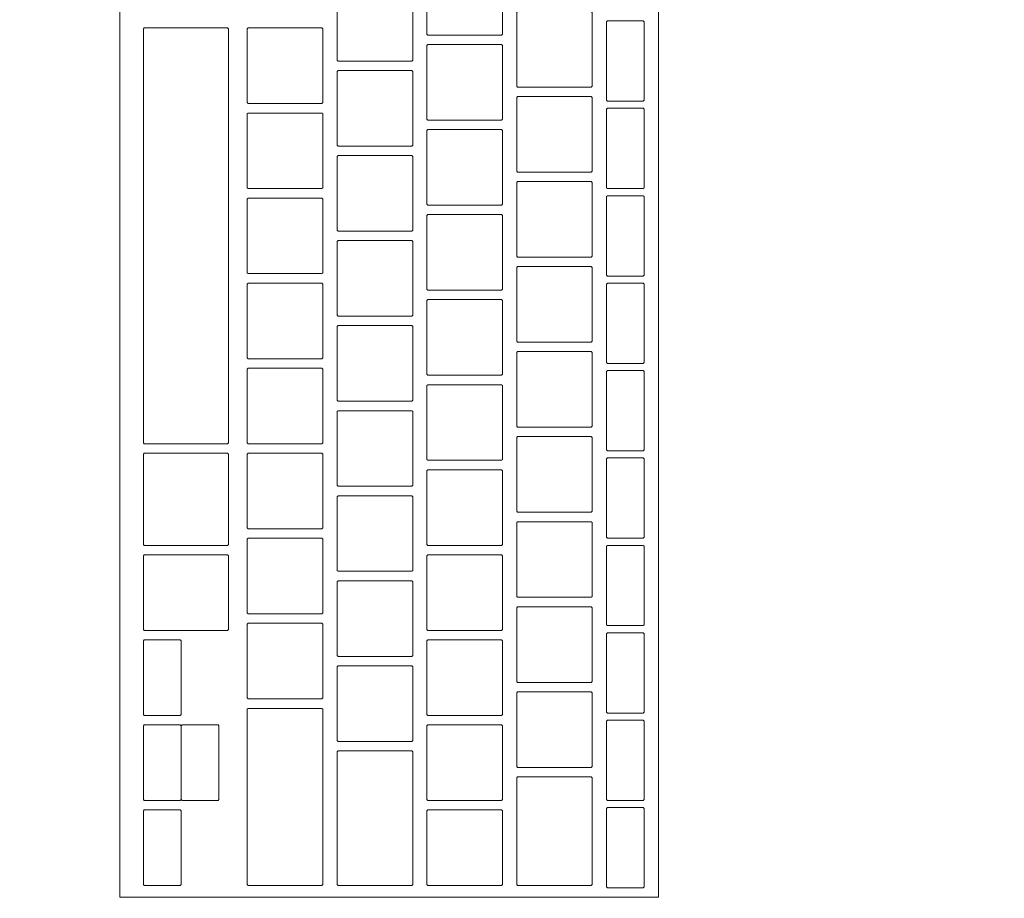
# Model space of a CAD drawing. Header units: metres. Extents: x -4 to 99, y -11 to 17.
# Tile 351 of 656: x 30.59 to 30.798, y 11.63 to 11.816. Entities that reach past the tile are written whole.
import ezdxf

# ---------------------------------------------------------------- set-up
doc = ezdxf.new("R2010")
doc.units = ezdxf.units.M
doc.header["$MEASUREMENT"] = 0
doc.linetypes.add('Wipeout_Contour', pattern=[1, 0, -1])
for name, color, linetype in [('152 - Bemaßung_ Beschriftung.Ausbau', 7, 'Continuous'), ('401 - Zone.Raum_ Raumbegrenzung_ Whg.', 7, 'Continuous'), ('701 - Einrichtung.Möbel', 7, 'Continuous')]:
    doc.layers.add(name, color=color, linetype=linetype)
doc.styles.add('ERSTELLTER_STIL_2', font='txt')
doc.dimstyles.new('ERSTELLTER_STIL__2', dxfattribs={"dimtxt": 0.1, "dimasz": 0.0532, "dimexe": 0.18, "dimexo": 0.0625, "dimgap": 0, "dimtad": 1, "dimtih": 1, "dimtoh": 1, "dimzin": 0, "dimdsep": 46, "dimtxsty": 'ERSTELLTER_STIL_2', "dimblk": 'ARROWHEAD_2', "dimblk1": 'ARROWHEAD_2', "dimblk2": 'ARROWHEAD_2', "dimcen": 0.09, "dimse1": 1, "dimse2": 1, "dimclrd": 7, "dimclre": 7, "dimclrt": 7, "dimazin": 0, "dimtfac": 1, "dimtdec": 4, "dimtmove": 0, "dimatfit": 3, "dimfxl": 1, "dimtolj": 1, "dimtzin": 0, "dimarcsym": 0})

# ---------------------------------------------------------------- blocks, each defined once
blk = doc.blocks.new('*D277')
at = {"layer": '152 - Bemaßung_ Beschriftung.Ausbau', "color": 7, "linetype": 'Continuous', "lineweight": 5}
for p, q in [((29.40002, 15.3025), (29.40002, 15.4075)), ((32.85003, 15.3025), (32.85003, 15.4075)), ((29.42023, 15.39), (29.37982, 15.32)), ((32.87023, 15.39), (32.82982, 15.32)), ((29.40002, 15.355), (32.85003, 15.355))]:
    blk.add_line(p, q, dxfattribs=at)
at = {"layer": '152 - Bemaßung_ Beschriftung.Ausbau', "color": 7, "lineweight": 5, "char_height": 0.1, "attachment_point": 7, "style": 'ERSTELLTER_STIL_2'}
for s, insert in [('\\A1;{\\pql;\\fArial|b0|i0|c0|p38;3,45}', (30.91611, 15.375)), ('\\A1;{\\pql;\\fArial|b0|i0|c0|p38;15}', (32.67802, 15.375))]:
    blk.add_mtext(s, dxfattribs=dict(at, insert=insert))
blk = doc.blocks.new('ARROWHEAD_2')
at = {"color": 0, "linetype": 'Continuous', "lineweight": 0}
for p, q in [((-0.3781, -0.655), (0.3781, 0.655)), ((0, 0), (-1, 0))]:
    blk.add_line(p, q, dxfattribs=at)

msp = doc.modelspace()

# ---------------------------------------------------------------- linework, layer by layer
at = {"layer": '401 - Zone.Raum_ Raumbegrenzung_ Whg.', "color": 7, "linetype": 'Continuous', "lineweight": 9}
for p, q in [((30.71896, 12.75825), (30.71896, 11.05914)), ((30.71896, 11.79575), (30.71896, 11.94307)), ((31.53782, 11.79575), (30.71896, 11.79575)), ((30.71896, 11.79575), (31.53782, 11.79575)), ((30.71896, 11.64843), (30.71896, 11.79575)), ((31.53782, 11.64843), (30.71896, 11.64843)), ((30.71896, 11.64843), (31.53782, 11.64843)), ((30.71896, 11.50111), (30.71896, 11.64843))]:
    msp.add_line(p, q, dxfattribs=at)

# ---------------------------------------------------------------- next in the draw order: wipeouts: each hides what was drawn before it
at = {"color": 254, "linetype": 'Wipeout_Contour', "lineweight": 0, "ltscale": 131.678058}
msp.add_wipeout([(31.12503, 12.6), (30.32503, 12.6), (30.32503, 11), (31.12503, 11)], dxfattribs=at).dxf.layer = '701 - Einrichtung.Möbel'

# ---------------------------------------------------------------- next in the draw order: wipeouts: each hides what was drawn before it
at = {"color": 254, "linetype": 'Wipeout_Contour', "lineweight": 0, "ltscale": 131.396336}
msp.add_wipeout([(30.61122, 11.89196), (30.61122, 11.62996), (30.72522, 11.62996), (30.72522, 11.89196)], dxfattribs=at).dxf.layer = '701 - Einrichtung.Möbel'

# ---------------------------------------------------------------- next in the draw order: linework, layer by layer
at = {"layer": '701 - Einrichtung.Möbel', "color": 7, "linetype": 'Continuous', "lineweight": 5, "flags": 128}
msp.add_lwpolyline([(30.61122, 11.89196), (30.61122, 11.62996), (30.72522, 11.62996), (30.72522, 11.89196)], close=True, dxfattribs=at)

# ---------------------------------------------------------------- next in the draw order: wipeouts: each hides what was drawn before it
at = {"color": 254, "linetype": 'Wipeout_Contour', "lineweight": 0, "ltscale": 296.429925}
msp.add_wipeout([(30.67622, 11.82046), (30.67622, 11.81266), (30.67642, 11.81246), (30.69202, 11.81246), (30.69222, 11.81266), (30.69222, 11.82826), (30.69202, 11.82846), (30.67642, 11.82846), (30.67622, 11.82826)], dxfattribs=at).dxf.layer = '701 - Einrichtung.Möbel'
at = {"color": 254, "linetype": 'Wipeout_Contour', "lineweight": 0, "ltscale": 296.252571}
msp.add_wipeout([(30.65722, 11.81496), (30.65722, 11.80716), (30.65742, 11.80696), (30.67302, 11.80696), (30.67322, 11.80716), (30.67322, 11.82276), (30.67302, 11.82296), (30.65742, 11.82296), (30.65722, 11.82276)], dxfattribs=at).dxf.layer = '701 - Einrichtung.Möbel'
at = {"color": 254, "linetype": 'Wipeout_Contour', "lineweight": 0, "ltscale": 296.554025}
msp.add_wipeout([(30.69522, 11.80946), (30.69522, 11.80166), (30.69542, 11.80146), (30.71102, 11.80146), (30.71122, 11.80166), (30.71122, 11.81726), (30.71102, 11.81746), (30.69542, 11.81746), (30.69522, 11.81726)], dxfattribs=at).dxf.layer = '701 - Einrichtung.Möbel'
at = {"color": 254, "linetype": 'Wipeout_Contour', "lineweight": 0, "ltscale": 296.675807}
msp.add_wipeout([(30.71422, 11.80696), (30.71422, 11.79866), (30.71442, 11.79846), (30.72202, 11.79846), (30.72222, 11.79866), (30.72222, 11.81526), (30.72202, 11.81546), (30.71442, 11.81546), (30.71422, 11.81526)], dxfattribs=at).dxf.layer = '701 - Einrichtung.Möbel'
at = {"color": 254, "linetype": 'Wipeout_Contour', "lineweight": 0, "ltscale": 295.772771}
msp.add_wipeout([(30.61622, 11.76996), (30.61622, 11.72616), (30.61642, 11.72596), (30.63402, 11.72596), (30.63422, 11.72616), (30.63422, 11.81376), (30.63402, 11.81396), (30.61642, 11.81396), (30.61622, 11.81376)], dxfattribs=at).dxf.layer = '701 - Einrichtung.Möbel'
at = {"color": 254, "linetype": 'Wipeout_Contour', "lineweight": 0, "ltscale": 296.063912}
msp.add_wipeout([(30.63822, 11.80596), (30.63822, 11.79816), (30.63842, 11.79796), (30.65402, 11.79796), (30.65422, 11.79816), (30.65422, 11.81376), (30.65402, 11.81396), (30.63842, 11.81396), (30.63822, 11.81376)], dxfattribs=at).dxf.layer = '701 - Einrichtung.Möbel'
at = {"color": 254, "linetype": 'Wipeout_Contour', "lineweight": 0, "ltscale": 296.371824}
msp.add_wipeout([(30.67622, 11.80246), (30.67622, 11.79466), (30.67642, 11.79446), (30.69202, 11.79446), (30.69222, 11.79466), (30.69222, 11.81026), (30.69202, 11.81046), (30.67642, 11.81046), (30.67622, 11.81026)], dxfattribs=at).dxf.layer = '701 - Einrichtung.Möbel'
at = {"color": 254, "linetype": 'Wipeout_Contour', "lineweight": 0, "ltscale": 296.194463}
msp.add_wipeout([(30.65722, 11.79696), (30.65722, 11.78916), (30.65742, 11.78896), (30.67302, 11.78896), (30.67322, 11.78916), (30.67322, 11.80476), (30.67302, 11.80496), (30.65742, 11.80496), (30.65722, 11.80476)], dxfattribs=at).dxf.layer = '701 - Einrichtung.Möbel'
at = {"color": 254, "linetype": 'Wipeout_Contour', "lineweight": 0, "ltscale": 296.496002}
msp.add_wipeout([(30.69522, 11.79146), (30.69522, 11.78366), (30.69542, 11.78346), (30.71102, 11.78346), (30.71122, 11.78366), (30.71122, 11.79926), (30.71102, 11.79946), (30.69542, 11.79946), (30.69522, 11.79926)], dxfattribs=at).dxf.layer = '701 - Einrichtung.Möbel'
at = {"color": 254, "linetype": 'Wipeout_Contour', "lineweight": 0, "ltscale": 296.00581}
msp.add_wipeout([(30.63822, 11.78796), (30.63822, 11.78016), (30.63842, 11.77996), (30.65402, 11.77996), (30.65422, 11.78016), (30.65422, 11.79576), (30.65402, 11.79596), (30.63842, 11.79596), (30.63822, 11.79576)], dxfattribs=at).dxf.layer = '701 - Einrichtung.Möbel'
at = {"color": 254, "linetype": 'Wipeout_Contour', "lineweight": 0, "ltscale": 296.616211}
msp.add_wipeout([(30.71422, 11.78846), (30.71422, 11.78016), (30.71442, 11.77996), (30.72202, 11.77996), (30.72222, 11.78016), (30.72222, 11.79676), (30.72202, 11.79696), (30.71442, 11.79696), (30.71422, 11.79676)], dxfattribs=at).dxf.layer = '701 - Einrichtung.Möbel'
at = {"color": 254, "linetype": 'Wipeout_Contour', "lineweight": 0, "ltscale": 296.3138}
msp.add_wipeout([(30.67622, 11.78446), (30.67622, 11.77666), (30.67642, 11.77646), (30.69202, 11.77646), (30.69222, 11.77666), (30.69222, 11.79226), (30.69202, 11.79246), (30.67642, 11.79246), (30.67622, 11.79226)], dxfattribs=at).dxf.layer = '701 - Einrichtung.Möbel'
at = {"color": 254, "linetype": 'Wipeout_Contour', "lineweight": 0, "ltscale": 296.136431}
msp.add_wipeout([(30.65722, 11.77896), (30.65722, 11.77116), (30.65742, 11.77096), (30.67302, 11.77096), (30.67322, 11.77116), (30.67322, 11.78676), (30.67302, 11.78696), (30.65742, 11.78696), (30.65722, 11.78676)], dxfattribs=at).dxf.layer = '701 - Einrichtung.Möbel'
at = {"color": 254, "linetype": 'Wipeout_Contour', "lineweight": 0, "ltscale": 296.438057}
msp.add_wipeout([(30.69522, 11.77346), (30.69522, 11.76566), (30.69542, 11.76546), (30.71102, 11.76546), (30.71122, 11.76566), (30.71122, 11.78126), (30.71102, 11.78146), (30.69542, 11.78146), (30.69522, 11.78126)], dxfattribs=at).dxf.layer = '701 - Einrichtung.Möbel'
at = {"color": 254, "linetype": 'Wipeout_Contour', "lineweight": 0, "ltscale": 295.947786}
msp.add_wipeout([(30.63822, 11.76996), (30.63822, 11.76216), (30.63842, 11.76196), (30.65402, 11.76196), (30.65422, 11.76216), (30.65422, 11.77776), (30.65402, 11.77796), (30.63842, 11.77796), (30.63822, 11.77776)], dxfattribs=at).dxf.layer = '701 - Einrichtung.Möbel'
at = {"color": 254, "linetype": 'Wipeout_Contour', "lineweight": 0, "ltscale": 296.556696}
msp.add_wipeout([(30.71422, 11.76996), (30.71422, 11.76166), (30.71442, 11.76146), (30.72202, 11.76146), (30.72222, 11.76166), (30.72222, 11.77826), (30.72202, 11.77846), (30.71442, 11.77846), (30.71422, 11.77826)], dxfattribs=at).dxf.layer = '701 - Einrichtung.Möbel'
at = {"color": 254, "linetype": 'Wipeout_Contour', "lineweight": 0, "ltscale": 296.255854}
msp.add_wipeout([(30.67622, 11.76646), (30.67622, 11.75866), (30.67642, 11.75846), (30.69202, 11.75846), (30.69222, 11.75866), (30.69222, 11.77426), (30.69202, 11.77446), (30.67642, 11.77446), (30.67622, 11.77426)], dxfattribs=at).dxf.layer = '701 - Einrichtung.Möbel'
at = {"color": 254, "linetype": 'Wipeout_Contour', "lineweight": 0, "ltscale": 296.078477}
msp.add_wipeout([(30.65722, 11.76096), (30.65722, 11.75316), (30.65742, 11.75296), (30.67302, 11.75296), (30.67322, 11.75316), (30.67322, 11.76876), (30.67302, 11.76896), (30.65742, 11.76896), (30.65722, 11.76876)], dxfattribs=at).dxf.layer = '701 - Einrichtung.Möbel'
at = {"color": 254, "linetype": 'Wipeout_Contour', "lineweight": 0, "ltscale": 296.380188}
msp.add_wipeout([(30.69522, 11.75546), (30.69522, 11.74766), (30.69542, 11.74746), (30.71102, 11.74746), (30.71122, 11.74766), (30.71122, 11.76326), (30.71102, 11.76346), (30.69542, 11.76346), (30.69522, 11.76326)], dxfattribs=at).dxf.layer = '701 - Einrichtung.Möbel'
at = {"color": 254, "linetype": 'Wipeout_Contour', "lineweight": 0, "ltscale": 295.889839}
msp.add_wipeout([(30.63822, 11.75196), (30.63822, 11.74416), (30.63842, 11.74396), (30.65402, 11.74396), (30.65422, 11.74416), (30.65422, 11.75976), (30.65402, 11.75996), (30.63842, 11.75996), (30.63822, 11.75976)], dxfattribs=at).dxf.layer = '701 - Einrichtung.Möbel'
at = {"color": 254, "linetype": 'Wipeout_Contour', "lineweight": 0, "ltscale": 296.497263}
msp.add_wipeout([(30.71422, 11.75146), (30.71422, 11.74316), (30.71442, 11.74296), (30.72202, 11.74296), (30.72222, 11.74316), (30.72222, 11.75976), (30.72202, 11.75996), (30.71442, 11.75996), (30.71422, 11.75976)], dxfattribs=at).dxf.layer = '701 - Einrichtung.Möbel'
at = {"color": 254, "linetype": 'Wipeout_Contour', "lineweight": 0, "ltscale": 296.197984}
msp.add_wipeout([(30.67622, 11.74846), (30.67622, 11.74066), (30.67642, 11.74046), (30.69202, 11.74046), (30.69222, 11.74066), (30.69222, 11.75626), (30.69202, 11.75646), (30.67642, 11.75646), (30.67622, 11.75626)], dxfattribs=at).dxf.layer = '701 - Einrichtung.Möbel'
at = {"color": 254, "linetype": 'Wipeout_Contour', "lineweight": 0, "ltscale": 296.0206}
msp.add_wipeout([(30.65722, 11.74296), (30.65722, 11.73516), (30.65742, 11.73496), (30.67302, 11.73496), (30.67322, 11.73516), (30.67322, 11.75076), (30.67302, 11.75096), (30.65742, 11.75096), (30.65722, 11.75076)], dxfattribs=at).dxf.layer = '701 - Einrichtung.Möbel'
at = {"color": 254, "linetype": 'Wipeout_Contour', "lineweight": 0, "ltscale": 296.322397}
msp.add_wipeout([(30.69522, 11.73746), (30.69522, 11.72966), (30.69542, 11.72946), (30.71102, 11.72946), (30.71122, 11.72966), (30.71122, 11.74526), (30.71102, 11.74546), (30.69542, 11.74546), (30.69522, 11.74526)], dxfattribs=at).dxf.layer = '701 - Einrichtung.Möbel'
at = {"color": 254, "linetype": 'Wipeout_Contour', "lineweight": 0, "ltscale": 295.83197}
msp.add_wipeout([(30.63822, 11.73396), (30.63822, 11.72616), (30.63842, 11.72596), (30.65402, 11.72596), (30.65422, 11.72616), (30.65422, 11.74176), (30.65402, 11.74196), (30.63842, 11.74196), (30.63822, 11.74176)], dxfattribs=at).dxf.layer = '701 - Einrichtung.Möbel'
at = {"color": 254, "linetype": 'Wipeout_Contour', "lineweight": 0, "ltscale": 296.437911}
msp.add_wipeout([(30.71422, 11.73296), (30.71422, 11.72466), (30.71442, 11.72446), (30.72202, 11.72446), (30.72222, 11.72466), (30.72222, 11.74126), (30.72202, 11.74146), (30.71442, 11.74146), (30.71422, 11.74126)], dxfattribs=at).dxf.layer = '701 - Einrichtung.Möbel'
at = {"color": 254, "linetype": 'Wipeout_Contour', "lineweight": 0, "ltscale": 296.140192}
msp.add_wipeout([(30.67622, 11.73046), (30.67622, 11.72266), (30.67642, 11.72246), (30.69202, 11.72246), (30.69222, 11.72266), (30.69222, 11.73826), (30.69202, 11.73846), (30.67642, 11.73846), (30.67622, 11.73826)], dxfattribs=at).dxf.layer = '701 - Einrichtung.Möbel'
at = {"color": 254, "linetype": 'Wipeout_Contour', "lineweight": 0, "ltscale": 295.9628}
msp.add_wipeout([(30.65722, 11.72496), (30.65722, 11.71716), (30.65742, 11.71696), (30.67302, 11.71696), (30.67322, 11.71716), (30.67322, 11.73276), (30.67302, 11.73296), (30.65742, 11.73296), (30.65722, 11.73276)], dxfattribs=at).dxf.layer = '701 - Einrichtung.Möbel'
at = {"color": 254, "linetype": 'Wipeout_Contour', "lineweight": 0, "ltscale": 296.264684}
msp.add_wipeout([(30.69522, 11.71946), (30.69522, 11.71166), (30.69542, 11.71146), (30.71102, 11.71146), (30.71122, 11.71166), (30.71122, 11.72726), (30.71102, 11.72746), (30.69542, 11.72746), (30.69522, 11.72726)], dxfattribs=at).dxf.layer = '701 - Einrichtung.Möbel'
at = {"color": 254, "linetype": 'Wipeout_Contour', "lineweight": 0, "ltscale": 295.591254}
msp.add_wipeout([(30.61622, 11.71421), (30.61622, 11.70466), (30.61642, 11.70446), (30.63402, 11.70446), (30.63422, 11.70466), (30.63422, 11.72376), (30.63402, 11.72396), (30.61642, 11.72396), (30.61622, 11.72376)], dxfattribs=at).dxf.layer = '701 - Einrichtung.Möbel'
at = {"color": 254, "linetype": 'Wipeout_Contour', "lineweight": 0, "ltscale": 295.774177}
msp.add_wipeout([(30.63822, 11.71596), (30.63822, 11.70816), (30.63842, 11.70796), (30.65402, 11.70796), (30.65422, 11.70816), (30.65422, 11.72376), (30.65402, 11.72396), (30.63842, 11.72396), (30.63822, 11.72376)], dxfattribs=at).dxf.layer = '701 - Einrichtung.Möbel'
at = {"color": 254, "linetype": 'Wipeout_Contour', "lineweight": 0, "ltscale": 296.378642}
msp.add_wipeout([(30.71422, 11.71446), (30.71422, 11.70616), (30.71442, 11.70596), (30.72202, 11.70596), (30.72222, 11.70616), (30.72222, 11.72276), (30.72202, 11.72296), (30.71442, 11.72296), (30.71422, 11.72276)], dxfattribs=at).dxf.layer = '701 - Einrichtung.Möbel'
at = {"color": 254, "linetype": 'Wipeout_Contour', "lineweight": 0, "ltscale": 296.082477}
msp.add_wipeout([(30.67622, 11.71246), (30.67622, 11.70466), (30.67642, 11.70446), (30.69202, 11.70446), (30.69222, 11.70466), (30.69222, 11.72026), (30.69202, 11.72046), (30.67642, 11.72046), (30.67622, 11.72026)], dxfattribs=at).dxf.layer = '701 - Einrichtung.Möbel'
at = {"color": 254, "linetype": 'Wipeout_Contour', "lineweight": 0, "ltscale": 295.905078}
msp.add_wipeout([(30.65722, 11.70696), (30.65722, 11.69916), (30.65742, 11.69896), (30.67302, 11.69896), (30.67322, 11.69916), (30.67322, 11.71476), (30.67302, 11.71496), (30.65742, 11.71496), (30.65722, 11.71476)], dxfattribs=at).dxf.layer = '701 - Einrichtung.Möbel'
at = {"color": 254, "linetype": 'Wipeout_Contour', "lineweight": 0, "ltscale": 296.207047}
msp.add_wipeout([(30.69522, 11.70146), (30.69522, 11.69366), (30.69542, 11.69346), (30.71102, 11.69346), (30.71122, 11.69366), (30.71122, 11.70926), (30.71102, 11.70946), (30.69542, 11.70946), (30.69522, 11.70926)], dxfattribs=at).dxf.layer = '701 - Einrichtung.Möbel'
at = {"color": 254, "linetype": 'Wipeout_Contour', "lineweight": 0, "ltscale": 295.716463}
msp.add_wipeout([(30.63822, 11.69796), (30.63822, 11.69016), (30.63842, 11.68996), (30.65402, 11.68996), (30.65422, 11.69016), (30.65422, 11.70576), (30.65402, 11.70596), (30.63842, 11.70596), (30.63822, 11.70576)], dxfattribs=at).dxf.layer = '701 - Einrichtung.Möbel'
at = {"color": 254, "linetype": 'Wipeout_Contour', "lineweight": 0, "ltscale": 296.319454}
msp.add_wipeout([(30.71422, 11.69596), (30.71422, 11.68766), (30.71442, 11.68746), (30.72202, 11.68746), (30.72222, 11.68766), (30.72222, 11.70426), (30.72202, 11.70446), (30.71442, 11.70446), (30.71422, 11.70426)], dxfattribs=at).dxf.layer = '701 - Einrichtung.Möbel'
at = {"color": 254, "linetype": 'Wipeout_Contour', "lineweight": 0, "ltscale": 295.527702}
msp.add_wipeout([(30.61622, 11.69446), (30.61622, 11.68666), (30.61642, 11.68646), (30.63402, 11.68646), (30.63422, 11.68666), (30.63422, 11.70226), (30.63402, 11.70246), (30.61642, 11.70246), (30.61622, 11.70226)], dxfattribs=at).dxf.layer = '701 - Einrichtung.Möbel'
at = {"color": 254, "linetype": 'Wipeout_Contour', "lineweight": 0, "ltscale": 296.02484}
msp.add_wipeout([(30.67622, 11.69446), (30.67622, 11.68666), (30.67642, 11.68646), (30.69202, 11.68646), (30.69222, 11.68666), (30.69222, 11.70226), (30.69202, 11.70246), (30.67642, 11.70246), (30.67622, 11.70226)], dxfattribs=at).dxf.layer = '701 - Einrichtung.Möbel'
at = {"color": 254, "linetype": 'Wipeout_Contour', "lineweight": 0, "ltscale": 295.847433}
msp.add_wipeout([(30.65722, 11.68896), (30.65722, 11.68116), (30.65742, 11.68096), (30.67302, 11.68096), (30.67322, 11.68116), (30.67322, 11.69676), (30.67302, 11.69696), (30.65742, 11.69696), (30.65722, 11.69676)], dxfattribs=at).dxf.layer = '701 - Einrichtung.Möbel'
at = {"color": 254, "linetype": 'Wipeout_Contour', "lineweight": 0, "ltscale": 296.149488}
msp.add_wipeout([(30.69522, 11.68346), (30.69522, 11.67566), (30.69542, 11.67546), (30.71102, 11.67546), (30.71122, 11.67566), (30.71122, 11.69126), (30.71102, 11.69146), (30.69542, 11.69146), (30.69522, 11.69126)], dxfattribs=at).dxf.layer = '701 - Einrichtung.Möbel'
at = {"color": 254, "linetype": 'Wipeout_Contour', "lineweight": 0, "ltscale": 295.658825}
msp.add_wipeout([(30.63822, 11.67996), (30.63822, 11.67216), (30.63842, 11.67196), (30.65402, 11.67196), (30.65422, 11.67216), (30.65422, 11.68776), (30.65402, 11.68796), (30.63842, 11.68796), (30.63822, 11.68776)], dxfattribs=at).dxf.layer = '701 - Einrichtung.Möbel'
at = {"color": 254, "linetype": 'Wipeout_Contour', "lineweight": 0, "ltscale": 296.260347}
msp.add_wipeout([(30.71422, 11.67746), (30.71422, 11.66916), (30.71442, 11.66896), (30.72202, 11.66896), (30.72222, 11.66916), (30.72222, 11.68576), (30.72202, 11.68596), (30.71442, 11.68596), (30.71422, 11.68576)], dxfattribs=at).dxf.layer = '701 - Einrichtung.Möbel'
at = {"color": 254, "linetype": 'Wipeout_Contour', "lineweight": 0, "ltscale": 295.43271}
msp.add_wipeout([(30.61622, 11.67646), (30.61622, 11.66866), (30.61642, 11.66846), (30.62402, 11.66846), (30.62422, 11.66866), (30.62422, 11.68426), (30.62402, 11.68446), (30.61642, 11.68446), (30.61622, 11.68426)], dxfattribs=at).dxf.layer = '701 - Einrichtung.Möbel'
at = {"color": 254, "linetype": 'Wipeout_Contour', "lineweight": 0, "ltscale": 295.96728}
msp.add_wipeout([(30.67622, 11.67646), (30.67622, 11.66866), (30.67642, 11.66846), (30.69202, 11.66846), (30.69222, 11.66866), (30.69222, 11.68426), (30.69202, 11.68446), (30.67642, 11.68446), (30.67622, 11.68426)], dxfattribs=at).dxf.layer = '701 - Einrichtung.Möbel'
at = {"color": 254, "linetype": 'Wipeout_Contour', "lineweight": 0, "ltscale": 295.789866}
msp.add_wipeout([(30.65722, 11.67096), (30.65722, 11.66316), (30.65742, 11.66296), (30.67302, 11.66296), (30.67322, 11.66316), (30.67322, 11.67876), (30.67302, 11.67896), (30.65742, 11.67896), (30.65722, 11.67876)], dxfattribs=at).dxf.layer = '701 - Einrichtung.Möbel'
at = {"color": 254, "linetype": 'Wipeout_Contour', "lineweight": 0, "ltscale": 296.092007}
msp.add_wipeout([(30.69522, 11.66546), (30.69522, 11.65766), (30.69542, 11.65746), (30.71102, 11.65746), (30.71122, 11.65766), (30.71122, 11.67326), (30.71102, 11.67346), (30.69542, 11.67346), (30.69522, 11.67326)], dxfattribs=at).dxf.layer = '701 - Einrichtung.Möbel'
at = {"color": 254, "linetype": 'Wipeout_Contour', "lineweight": 0, "ltscale": 295.567831}
msp.add_wipeout([(30.63822, 11.65121), (30.63822, 11.63266), (30.63842, 11.63246), (30.65402, 11.63246), (30.65422, 11.63266), (30.65422, 11.66976), (30.65402, 11.66996), (30.63842, 11.66996), (30.63822, 11.66976)], dxfattribs=at).dxf.layer = '701 - Einrichtung.Möbel'
at = {"color": 254, "linetype": 'Wipeout_Contour', "lineweight": 0, "ltscale": 296.201323}
msp.add_wipeout([(30.71422, 11.65896), (30.71422, 11.65066), (30.71442, 11.65046), (30.72202, 11.65046), (30.72222, 11.65066), (30.72222, 11.66726), (30.72202, 11.66746), (30.71442, 11.66746), (30.71422, 11.66726)], dxfattribs=at).dxf.layer = '701 - Einrichtung.Möbel'
at = {"color": 254, "linetype": 'Wipeout_Contour', "lineweight": 0, "ltscale": 295.375123}
msp.add_wipeout([(30.61622, 11.65846), (30.61622, 11.65066), (30.61642, 11.65046), (30.62402, 11.65046), (30.62422, 11.65066), (30.62422, 11.66626), (30.62402, 11.66646), (30.61642, 11.66646), (30.61622, 11.66626)], dxfattribs=at).dxf.layer = '701 - Einrichtung.Möbel'
at = {"color": 254, "linetype": 'Wipeout_Contour', "lineweight": 0, "ltscale": 295.909798}
msp.add_wipeout([(30.67622, 11.65846), (30.67622, 11.65066), (30.67642, 11.65046), (30.69202, 11.65046), (30.69222, 11.65066), (30.69222, 11.66626), (30.69202, 11.66646), (30.67642, 11.66646), (30.67622, 11.66626)], dxfattribs=at).dxf.layer = '701 - Einrichtung.Möbel'
at = {"color": 254, "linetype": 'Wipeout_Contour', "lineweight": 0, "ltscale": 295.713023}
msp.add_wipeout([(30.65722, 11.64671), (30.65722, 11.63266), (30.65742, 11.63246), (30.67302, 11.63246), (30.67322, 11.63266), (30.67322, 11.66076), (30.67302, 11.66096), (30.65742, 11.66096), (30.65722, 11.66076)], dxfattribs=at).dxf.layer = '701 - Einrichtung.Möbel'
at = {"color": 254, "linetype": 'Wipeout_Contour', "lineweight": 0, "ltscale": 296.023818}
msp.add_wipeout([(30.69522, 11.64396), (30.69522, 11.63266), (30.69542, 11.63246), (30.71102, 11.63246), (30.71122, 11.63266), (30.71122, 11.65526), (30.71102, 11.65546), (30.69542, 11.65546), (30.69522, 11.65526)], dxfattribs=at).dxf.layer = '701 - Einrichtung.Möbel'
at = {"color": 254, "linetype": 'Wipeout_Contour', "lineweight": 0, "ltscale": 295.317614}
msp.add_wipeout([(30.61622, 11.64046), (30.61622, 11.63266), (30.61642, 11.63246), (30.62402, 11.63246), (30.62422, 11.63266), (30.62422, 11.64826), (30.62402, 11.64846), (30.61642, 11.64846), (30.61622, 11.64826)], dxfattribs=at).dxf.layer = '701 - Einrichtung.Möbel'
at = {"color": 254, "linetype": 'Wipeout_Contour', "lineweight": 0, "ltscale": 295.852393}
msp.add_wipeout([(30.67622, 11.64046), (30.67622, 11.63266), (30.67642, 11.63246), (30.69202, 11.63246), (30.69222, 11.63266), (30.69222, 11.64826), (30.69202, 11.64846), (30.67642, 11.64846), (30.67622, 11.64826)], dxfattribs=at).dxf.layer = '701 - Einrichtung.Möbel'
at = {"color": 254, "linetype": 'Wipeout_Contour', "lineweight": 0, "ltscale": 296.14238}
msp.add_wipeout([(30.71422, 11.64046), (30.71422, 11.63216), (30.71442, 11.63196), (30.72202, 11.63196), (30.72222, 11.63216), (30.72222, 11.64876), (30.72202, 11.64896), (30.71442, 11.64896), (30.71422, 11.64876)], dxfattribs=at).dxf.layer = '701 - Einrichtung.Möbel'

# ---------------------------------------------------------------- next in the draw order: linework, layer by layer
at = {"layer": '701 - Einrichtung.Möbel', "color": 7, "linetype": 'Continuous', "lineweight": 5, "flags": 128}
for points in [[(30.67622, 11.82046), (30.67622, 11.81266), (30.67642, 11.81246), (30.69202, 11.81246), (30.69222, 11.81266), (30.69222, 11.82826), (30.69202, 11.82846), (30.67642, 11.82846), (30.67622, 11.82826)], [(30.65722, 11.81496), (30.65722, 11.80716), (30.65742, 11.80696), (30.67302, 11.80696), (30.67322, 11.80716), (30.67322, 11.82276), (30.67302, 11.82296), (30.65742, 11.82296), (30.65722, 11.82276)], [(30.69522, 11.80946), (30.69522, 11.80166), (30.69542, 11.80146), (30.71102, 11.80146), (30.71122, 11.80166), (30.71122, 11.81726), (30.71102, 11.81746), (30.69542, 11.81746), (30.69522, 11.81726)], [(30.71422, 11.80696), (30.71422, 11.79866), (30.71442, 11.79846), (30.72202, 11.79846), (30.72222, 11.79866), (30.72222, 11.81526), (30.72202, 11.81546), (30.71442, 11.81546), (30.71422, 11.81526)], [(30.61622, 11.76996), (30.61622, 11.72616), (30.61642, 11.72596), (30.63402, 11.72596), (30.63422, 11.72616), (30.63422, 11.81376), (30.63402, 11.81396), (30.61642, 11.81396), (30.61622, 11.81376)], [(30.63822, 11.80596), (30.63822, 11.79816), (30.63842, 11.79796), (30.65402, 11.79796), (30.65422, 11.79816), (30.65422, 11.81376), (30.65402, 11.81396), (30.63842, 11.81396), (30.63822, 11.81376)], [(30.67622, 11.80246), (30.67622, 11.79466), (30.67642, 11.79446), (30.69202, 11.79446), (30.69222, 11.79466), (30.69222, 11.81026), (30.69202, 11.81046), (30.67642, 11.81046), (30.67622, 11.81026)], [(30.65722, 11.79696), (30.65722, 11.78916), (30.65742, 11.78896), (30.67302, 11.78896), (30.67322, 11.78916), (30.67322, 11.80476), (30.67302, 11.80496), (30.65742, 11.80496), (30.65722, 11.80476)], [(30.69522, 11.79146), (30.69522, 11.78366), (30.69542, 11.78346), (30.71102, 11.78346), (30.71122, 11.78366), (30.71122, 11.79926), (30.71102, 11.79946), (30.69542, 11.79946), (30.69522, 11.79926)], [(30.63822, 11.78796), (30.63822, 11.78016), (30.63842, 11.77996), (30.65402, 11.77996), (30.65422, 11.78016), (30.65422, 11.79576), (30.65402, 11.79596), (30.63842, 11.79596), (30.63822, 11.79576)], [(30.71422, 11.78846), (30.71422, 11.78016), (30.71442, 11.77996), (30.72202, 11.77996), (30.72222, 11.78016), (30.72222, 11.79676), (30.72202, 11.79696), (30.71442, 11.79696), (30.71422, 11.79676)], [(30.67622, 11.78446), (30.67622, 11.77666), (30.67642, 11.77646), (30.69202, 11.77646), (30.69222, 11.77666), (30.69222, 11.79226), (30.69202, 11.79246), (30.67642, 11.79246), (30.67622, 11.79226)], [(30.65722, 11.77896), (30.65722, 11.77116), (30.65742, 11.77096), (30.67302, 11.77096), (30.67322, 11.77116), (30.67322, 11.78676), (30.67302, 11.78696), (30.65742, 11.78696), (30.65722, 11.78676)], [(30.69522, 11.77346), (30.69522, 11.76566), (30.69542, 11.76546), (30.71102, 11.76546), (30.71122, 11.76566), (30.71122, 11.78126), (30.71102, 11.78146), (30.69542, 11.78146), (30.69522, 11.78126)], [(30.63822, 11.76996), (30.63822, 11.76216), (30.63842, 11.76196), (30.65402, 11.76196), (30.65422, 11.76216), (30.65422, 11.77776), (30.65402, 11.77796), (30.63842, 11.77796), (30.63822, 11.77776)], [(30.71422, 11.76996), (30.71422, 11.76166), (30.71442, 11.76146), (30.72202, 11.76146), (30.72222, 11.76166), (30.72222, 11.77826), (30.72202, 11.77846), (30.71442, 11.77846), (30.71422, 11.77826)], [(30.67622, 11.76646), (30.67622, 11.75866), (30.67642, 11.75846), (30.69202, 11.75846), (30.69222, 11.75866), (30.69222, 11.77426), (30.69202, 11.77446), (30.67642, 11.77446), (30.67622, 11.77426)], [(30.65722, 11.76096), (30.65722, 11.75316), (30.65742, 11.75296), (30.67302, 11.75296), (30.67322, 11.75316), (30.67322, 11.76876), (30.67302, 11.76896), (30.65742, 11.76896), (30.65722, 11.76876)], [(30.69522, 11.75546), (30.69522, 11.74766), (30.69542, 11.74746), (30.71102, 11.74746), (30.71122, 11.74766), (30.71122, 11.76326), (30.71102, 11.76346), (30.69542, 11.76346), (30.69522, 11.76326)], [(30.63822, 11.75196), (30.63822, 11.74416), (30.63842, 11.74396), (30.65402, 11.74396), (30.65422, 11.74416), (30.65422, 11.75976), (30.65402, 11.75996), (30.63842, 11.75996), (30.63822, 11.75976)], [(30.71422, 11.75146), (30.71422, 11.74316), (30.71442, 11.74296), (30.72202, 11.74296), (30.72222, 11.74316), (30.72222, 11.75976), (30.72202, 11.75996), (30.71442, 11.75996), (30.71422, 11.75976)], [(30.67622, 11.74846), (30.67622, 11.74066), (30.67642, 11.74046), (30.69202, 11.74046), (30.69222, 11.74066), (30.69222, 11.75626), (30.69202, 11.75646), (30.67642, 11.75646), (30.67622, 11.75626)], [(30.65722, 11.74296), (30.65722, 11.73516), (30.65742, 11.73496), (30.67302, 11.73496), (30.67322, 11.73516), (30.67322, 11.75076), (30.67302, 11.75096), (30.65742, 11.75096), (30.65722, 11.75076)], [(30.69522, 11.73746), (30.69522, 11.72966), (30.69542, 11.72946), (30.71102, 11.72946), (30.71122, 11.72966), (30.71122, 11.74526), (30.71102, 11.74546), (30.69542, 11.74546), (30.69522, 11.74526)], [(30.63822, 11.73396), (30.63822, 11.72616), (30.63842, 11.72596), (30.65402, 11.72596), (30.65422, 11.72616), (30.65422, 11.74176), (30.65402, 11.74196), (30.63842, 11.74196), (30.63822, 11.74176)], [(30.71422, 11.73296), (30.71422, 11.72466), (30.71442, 11.72446), (30.72202, 11.72446), (30.72222, 11.72466), (30.72222, 11.74126), (30.72202, 11.74146), (30.71442, 11.74146), (30.71422, 11.74126)], [(30.67622, 11.73046), (30.67622, 11.72266), (30.67642, 11.72246), (30.69202, 11.72246), (30.69222, 11.72266), (30.69222, 11.73826), (30.69202, 11.73846), (30.67642, 11.73846), (30.67622, 11.73826)], [(30.65722, 11.72496), (30.65722, 11.71716), (30.65742, 11.71696), (30.67302, 11.71696), (30.67322, 11.71716), (30.67322, 11.73276), (30.67302, 11.73296), (30.65742, 11.73296), (30.65722, 11.73276)], [(30.69522, 11.71946), (30.69522, 11.71166), (30.69542, 11.71146), (30.71102, 11.71146), (30.71122, 11.71166), (30.71122, 11.72726), (30.71102, 11.72746), (30.69542, 11.72746), (30.69522, 11.72726)], [(30.61622, 11.71421), (30.61622, 11.70466), (30.61642, 11.70446), (30.63402, 11.70446), (30.63422, 11.70466), (30.63422, 11.72376), (30.63402, 11.72396), (30.61642, 11.72396), (30.61622, 11.72376)], [(30.63822, 11.71596), (30.63822, 11.70816), (30.63842, 11.70796), (30.65402, 11.70796), (30.65422, 11.70816), (30.65422, 11.72376), (30.65402, 11.72396), (30.63842, 11.72396), (30.63822, 11.72376)], [(30.71422, 11.71446), (30.71422, 11.70616), (30.71442, 11.70596), (30.72202, 11.70596), (30.72222, 11.70616), (30.72222, 11.72276), (30.72202, 11.72296), (30.71442, 11.72296), (30.71422, 11.72276)], [(30.67622, 11.71246), (30.67622, 11.70466), (30.67642, 11.70446), (30.69202, 11.70446), (30.69222, 11.70466), (30.69222, 11.72026), (30.69202, 11.72046), (30.67642, 11.72046), (30.67622, 11.72026)], [(30.65722, 11.70696), (30.65722, 11.69916), (30.65742, 11.69896), (30.67302, 11.69896), (30.67322, 11.69916), (30.67322, 11.71476), (30.67302, 11.71496), (30.65742, 11.71496), (30.65722, 11.71476)], [(30.69522, 11.70146), (30.69522, 11.69366), (30.69542, 11.69346), (30.71102, 11.69346), (30.71122, 11.69366), (30.71122, 11.70926), (30.71102, 11.70946), (30.69542, 11.70946), (30.69522, 11.70926)], [(30.63822, 11.69796), (30.63822, 11.69016), (30.63842, 11.68996), (30.65402, 11.68996), (30.65422, 11.69016), (30.65422, 11.70576), (30.65402, 11.70596), (30.63842, 11.70596), (30.63822, 11.70576)], [(30.71422, 11.69596), (30.71422, 11.68766), (30.71442, 11.68746), (30.72202, 11.68746), (30.72222, 11.68766), (30.72222, 11.70426), (30.72202, 11.70446), (30.71442, 11.70446), (30.71422, 11.70426)], [(30.61622, 11.69446), (30.61622, 11.68666), (30.61642, 11.68646), (30.63402, 11.68646), (30.63422, 11.68666), (30.63422, 11.70226), (30.63402, 11.70246), (30.61642, 11.70246), (30.61622, 11.70226)], [(30.67622, 11.69446), (30.67622, 11.68666), (30.67642, 11.68646), (30.69202, 11.68646), (30.69222, 11.68666), (30.69222, 11.70226), (30.69202, 11.70246), (30.67642, 11.70246), (30.67622, 11.70226)], [(30.65722, 11.68896), (30.65722, 11.68116), (30.65742, 11.68096), (30.67302, 11.68096), (30.67322, 11.68116), (30.67322, 11.69676), (30.67302, 11.69696), (30.65742, 11.69696), (30.65722, 11.69676)], [(30.69522, 11.68346), (30.69522, 11.67566), (30.69542, 11.67546), (30.71102, 11.67546), (30.71122, 11.67566), (30.71122, 11.69126), (30.71102, 11.69146), (30.69542, 11.69146), (30.69522, 11.69126)], [(30.63822, 11.67996), (30.63822, 11.67216), (30.63842, 11.67196), (30.65402, 11.67196), (30.65422, 11.67216), (30.65422, 11.68776), (30.65402, 11.68796), (30.63842, 11.68796), (30.63822, 11.68776)], [(30.71422, 11.67746), (30.71422, 11.66916), (30.71442, 11.66896), (30.72202, 11.66896), (30.72222, 11.66916), (30.72222, 11.68576), (30.72202, 11.68596), (30.71442, 11.68596), (30.71422, 11.68576)], [(30.61622, 11.67646), (30.61622, 11.66866), (30.61642, 11.66846), (30.62402, 11.66846), (30.62422, 11.66866), (30.62422, 11.68426), (30.62402, 11.68446), (30.61642, 11.68446), (30.61622, 11.68426)], [(30.67622, 11.67646), (30.67622, 11.66866), (30.67642, 11.66846), (30.69202, 11.66846), (30.69222, 11.66866), (30.69222, 11.68426), (30.69202, 11.68446), (30.67642, 11.68446), (30.67622, 11.68426)], [(30.65722, 11.67096), (30.65722, 11.66316), (30.65742, 11.66296), (30.67302, 11.66296), (30.67322, 11.66316), (30.67322, 11.67876), (30.67302, 11.67896), (30.65742, 11.67896), (30.65722, 11.67876)], [(30.69522, 11.66546), (30.69522, 11.65766), (30.69542, 11.65746), (30.71102, 11.65746), (30.71122, 11.65766), (30.71122, 11.67326), (30.71102, 11.67346), (30.69542, 11.67346), (30.69522, 11.67326)], [(30.63822, 11.65121), (30.63822, 11.63266), (30.63842, 11.63246), (30.65402, 11.63246), (30.65422, 11.63266), (30.65422, 11.66976), (30.65402, 11.66996), (30.63842, 11.66996), (30.63822, 11.66976)], [(30.71422, 11.65896), (30.71422, 11.65066), (30.71442, 11.65046), (30.72202, 11.65046), (30.72222, 11.65066), (30.72222, 11.66726), (30.72202, 11.66746), (30.71442, 11.66746), (30.71422, 11.66726)], [(30.61622, 11.65846), (30.61622, 11.65066), (30.61642, 11.65046), (30.62402, 11.65046), (30.62422, 11.65066), (30.62422, 11.66626), (30.62402, 11.66646), (30.61642, 11.66646), (30.61622, 11.66626)], [(30.67622, 11.65846), (30.67622, 11.65066), (30.67642, 11.65046), (30.69202, 11.65046), (30.69222, 11.65066), (30.69222, 11.66626), (30.69202, 11.66646), (30.67642, 11.66646), (30.67622, 11.66626)], [(30.65722, 11.64671), (30.65722, 11.63266), (30.65742, 11.63246), (30.67302, 11.63246), (30.67322, 11.63266), (30.67322, 11.66076), (30.67302, 11.66096), (30.65742, 11.66096), (30.65722, 11.66076)], [(30.69522, 11.64396), (30.69522, 11.63266), (30.69542, 11.63246), (30.71102, 11.63246), (30.71122, 11.63266), (30.71122, 11.65526), (30.71102, 11.65546), (30.69542, 11.65546), (30.69522, 11.65526)], [(30.61622, 11.64046), (30.61622, 11.63266), (30.61642, 11.63246), (30.62402, 11.63246), (30.62422, 11.63266), (30.62422, 11.64826), (30.62402, 11.64846), (30.61642, 11.64846), (30.61622, 11.64826)], [(30.67622, 11.64046), (30.67622, 11.63266), (30.67642, 11.63246), (30.69202, 11.63246), (30.69222, 11.63266), (30.69222, 11.64826), (30.69202, 11.64846), (30.67642, 11.64846), (30.67622, 11.64826)], [(30.71422, 11.64046), (30.71422, 11.63216), (30.71442, 11.63196), (30.72202, 11.63196), (30.72222, 11.63216), (30.72222, 11.64876), (30.72202, 11.64896), (30.71442, 11.64896), (30.71422, 11.64876)]]:
    msp.add_lwpolyline(points, close=True, dxfattribs=at)

# ---------------------------------------------------------------- next in the draw order: wipeouts: each hides what was drawn before it
at = {"color": 254, "linetype": 'Wipeout_Contour', "lineweight": 0, "ltscale": 295.44242}
msp.add_wipeout([(30.62422, 11.65846), (30.62422, 11.65066), (30.62442, 11.65046), (30.63202, 11.65046), (30.63222, 11.65066), (30.63222, 11.66626), (30.63202, 11.66646), (30.62442, 11.66646), (30.62422, 11.66626)], dxfattribs=at).dxf.layer = '701 - Einrichtung.Möbel'

# ---------------------------------------------------------------- next in the draw order: linework, layer by layer
at = {"layer": '701 - Einrichtung.Möbel', "color": 7, "linetype": 'Continuous', "lineweight": 5, "flags": 128}
msp.add_lwpolyline([(30.62422, 11.65846), (30.62422, 11.65066), (30.62442, 11.65046), (30.63202, 11.65046), (30.63222, 11.65066), (30.63222, 11.66626), (30.63202, 11.66646), (30.62442, 11.66646), (30.62422, 11.66626)], close=True, dxfattribs=at)

# ---------------------------------------------------------------- next in the draw order: dimensions: what is measured, and where the dimension line sits
at = {"layer": '152 - Bemaßung_ Beschriftung.Ausbau', "color": 7, "linetype": 'Continuous', "lineweight": 5}
dim = msp.add_linear_dim(base=(32.85003, 15.355), p1=(29.40002, 10.62499), p2=(32.85003, 10.74998), dimstyle='ERSTELLTER_STIL__2', dxfattribs=at)
dim.commit()
dim.dimension.update_dxf_attribs({"geometry": '*D277', "text_midpoint": (31.04599, 15.425), "dimtype": 160})

doc.saveas('drawing.dxf')
